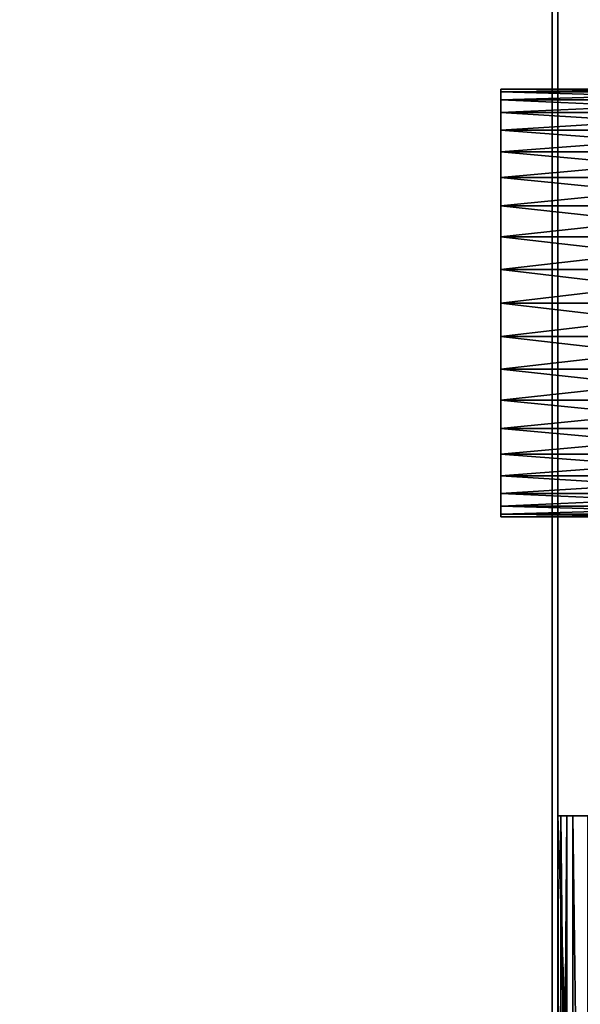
# Model space of a CAD drawing. Extents: x -4.8 to 66.9, y -3 to 25.9.
# Tile 641 of 656: x 64.1 to 65, y 2.1 to 3.8. Entities that reach past the tile are written whole.
import ezdxf

# ---------------------------------------------------------------- set-up
doc = ezdxf.new("R2010")
doc.units = 0

# ---------------------------------------------------------------- blocks, each defined once
blk = doc.blocks.new('Box-847bdddf-7b86-480e-919a-79a9cea8ad1a')
at = {"color": 253, "linetype": 'Continuous', "true_color": 0xa0a0a0, "transparency": 33554687}
mesh = blk.add_polyface(dxfattribs=at)
corners = [(0, 0), (65, 0), (65, 24), (0, 24), (0, 0, 0.01), (65, 0, 0.01), (65, 24, 0.01), (0, 24, 0.01)]
mesh.append_faces([[corners[k] for k in face] for face in [(0, 1, 2, 3), (4, 5, 6, 7), (0, 1, 5, 4), (1, 2, 6, 5), (2, 3, 7, 6), (3, 0, 4, 7)]], dxfattribs={"color": 253})
blk = doc.blocks.new('Box-a53e808f-f6ff-4238-94d1-9f49a96cab19')
at = {"color": 253, "linetype": 'Continuous', "true_color": 0xa0a0a0, "transparency": 33554687}
mesh = blk.add_polyface(dxfattribs=at)
corners = [(0, 0), (65, 0), (65, 24), (0, 24), (0, 0, 0.01), (65, 0, 0.01), (65, 24, 0.01), (0, 24, 0.01)]
mesh.append_faces([[corners[k] for k in face] for face in [(0, 1, 2, 3), (4, 5, 6, 7), (0, 1, 5, 4), (1, 2, 6, 5), (2, 3, 7, 6), (3, 0, 4, 7)]], dxfattribs={"color": 253})
blk = doc.blocks.new('Box-3e69e3c0-61a4-4365-9d5f-1124f6365bcb')
at = {"color": 253, "linetype": 'Continuous', "true_color": 0xa0a0a0, "transparency": 33554687}
mesh = blk.add_polyface(dxfattribs=at)
corners = [(0, 0), (0.01, 0), (0.01, 24), (0, 24), (0, 0, 21), (0.01, 0, 21), (0.01, 24, 21), (0, 24, 21)]
mesh.append_faces([[corners[k] for k in face] for face in [(0, 1, 2, 3), (4, 5, 6, 7), (0, 1, 5, 4), (1, 2, 6, 5), (2, 3, 7, 6), (3, 0, 4, 7)]], dxfattribs={"color": 253})
blk = doc.blocks.new('c0f0d9d8-44dd-4107-991e-d4f2e1951ec2')
at = {"linetype": 'Continuous', "transparency": 33554687}
for name, p in [('Box-847bdddf-7b86-480e-919a-79a9cea8ad1a', (0, 0)), ('Box-a53e808f-f6ff-4238-94d1-9f49a96cab19', (0, 0, 20.99)), ('Box-3e69e3c0-61a4-4365-9d5f-1124f6365bcb', (64.99, 0))]:
    blk.add_blockref(name, p, dxfattribs=at)
blk = doc.blocks.new('6FD_1_1d0d4f9c-77f7-4611-b9b3-89e8d009a6a347f241f6-b6c7-4005-b407-fca25be300aa')
at = {"color": 0, "linetype": 'BYBLOCK', "lineweight": -2, "transparency": 33554687}
mesh = blk.add_polyface(dxfattribs=at)
corners = [(0, -1, -2.7147), (0, 1, -2.7147), (0.0686, 1, -2.7147), (0.0686, -1, -2.7147)]
mesh.append_faces([[corners[k] for k in face] for face in [(3, 0, 2, 3)]], dxfattribs={"vtx1": -1, "color": 0})
mesh.append_faces([[corners[k] for k in face] for face in [(0, 1, 2, 0)]], dxfattribs={"vtx2": -1, "color": 0})
mesh = blk.add_polyface(dxfattribs=at)
corners = [(0, -1, -2.0335), (0, 1, -2.0335), (0, 1, -2.7147), (0, -1, -2.7147)]
mesh.append_faces([[corners[k] for k in face] for face in [(3, 0, 2, 3)]], dxfattribs={"vtx1": -1, "color": 0})
mesh.append_faces([[corners[k] for k in face] for face in [(0, 1, 2, 0)]], dxfattribs={"vtx2": -1, "color": 0})
mesh = blk.add_polyface(dxfattribs=at)
corners = [(0.0053, -1, -1.9913), (0.0053, 1, -1.9913), (0, 1, -2.0335), (0, -1, -2.0335)]
mesh.append_faces([[corners[k] for k in face] for face in [(3, 0, 2, 3)]], dxfattribs={"vtx1": -1, "color": 0})
mesh.append_faces([[corners[k] for k in face] for face in [(0, 1, 2, 0)]], dxfattribs={"vtx2": -1, "color": 0})
mesh = blk.add_polyface(dxfattribs=at)
corners = [(0, -1, -0.4278), (0, 1, -0.4278), (0.0158, 1, -0.4966), (0.0158, -1, -0.4966)]
mesh.append_faces([[corners[k] for k in face] for face in [(3, 0, 2, 3)]], dxfattribs={"vtx1": -1, "color": 0})
mesh.append_faces([[corners[k] for k in face] for face in [(0, 1, 2, 0)]], dxfattribs={"vtx2": -1, "color": 0})
mesh = blk.add_polyface(dxfattribs=at)
corners = [(0, -1), (0, 1), (0, 1, -0.4278), (0, -1, -0.4278)]
mesh.append_faces([[corners[k] for k in face] for face in [(3, 0, 2, 3)]], dxfattribs={"vtx1": -1, "color": 0})
mesh.append_faces([[corners[k] for k in face] for face in [(0, 1, 2, 0)]], dxfattribs={"vtx2": -1, "color": 0})
mesh = blk.add_polyface(dxfattribs=at)
corners = [(0.0686, -1), (0.0686, 1), (0, 1), (0, -1)]
mesh.append_faces([[corners[k] for k in face] for face in [(3, 0, 2, 3)]], dxfattribs={"vtx1": -1, "color": 0})
mesh.append_faces([[corners[k] for k in face] for face in [(0, 1, 2, 0)]], dxfattribs={"vtx2": -1, "color": 0})
mesh = blk.add_polyface(dxfattribs=at)
corners = [(0.0686, 1, -2.0335), (0.0686, 1, -2.7147), (0, 1, -2.7147), (0, 1, -2.0335), (0.0053, 1, -1.9913), (0.0264, 1, -1.9541), (0.0527, 1, -1.9278), (0.0791, 1, -1.9966), (0.0952, 1, -1.986), (1.8, 1, -0.5651), (0.1321, 1, -0.5651), (0.1321, 1, -0.4913), (1.8, 1, -0.4913), (1.8633, 1, -0.5071), (1.8316, 1, -0.5704), (1.911, 1, -0.5546), (1.8527, 1, -0.5915), (1.9321, 1, -0.6179), (1.8633, 1, -0.6232), (1.8369, 1, -0.6762), (1.9215, 1, -0.6867), (1.8791, 1, -0.7342), (0.0633, 1, -0.544), (0.1005, 1, -0.486), (0.0791, 1, -0.4596), (0.0686, 1, -0.4278), (0.0158, 1, -0.4966), (0, 1, -0.4278), (0, 1), (0.0686, 1)]
mesh.append_faces([[corners[k] for k in face] for face in [(0, 2, 3, 0), (0, 3, 4, 0), (0, 4, 5, 0), (0, 5, 6, 0), (6, 7, 0, 6), (6, 8, 7, 6), (9, 11, 12, 9), (12, 14, 9, 12), (13, 16, 14, 13), (15, 18, 16, 15), (17, 19, 18, 17), (19, 17, 20, 19), (19, 20, 21, 19), (21, 6, 19, 21), (10, 23, 11, 10), (22, 24, 23, 22), (22, 25, 24, 22), (25, 22, 26, 25), (25, 26, 27, 25), (27, 29, 25, 27)]], dxfattribs={"vtx0": -1, "vtx2": -1, "color": 0})
mesh.append_faces([[corners[k] for k in face] for face in [(9, 10, 11, 9), (12, 13, 14, 12), (13, 15, 16, 13), (15, 17, 18, 15), (21, 8, 6, 21), (10, 22, 23, 10)]], dxfattribs={"vtx1": -1, "vtx2": -1, "color": 0})
mesh.append_faces([[corners[k] for k in face] for face in [(0, 1, 2, 0), (27, 28, 29, 27)]], dxfattribs={"vtx2": -1, "color": 0})
mesh = blk.add_polyface(dxfattribs=at)
corners = [(0.0264, -1, -1.9541), (0.0264, 1, -1.9541), (0.0053, 1, -1.9913), (0.0053, -1, -1.9913)]
mesh.append_faces([[corners[k] for k in face] for face in [(3, 0, 2, 3)]], dxfattribs={"vtx1": -1, "color": 0})
mesh.append_faces([[corners[k] for k in face] for face in [(0, 1, 2, 0)]], dxfattribs={"vtx2": -1, "color": 0})
mesh = blk.add_polyface(dxfattribs=at)
corners = [(0.0158, -1, -0.4966), (0.0158, 1, -0.4966), (0.0633, 1, -0.544), (0.0633, -1, -0.544)]
mesh.append_faces([[corners[k] for k in face] for face in [(3, 0, 2, 3)]], dxfattribs={"vtx1": -1, "color": 0})
mesh.append_faces([[corners[k] for k in face] for face in [(0, 1, 2, 0)]], dxfattribs={"vtx2": -1, "color": 0})
mesh = blk.add_polyface(dxfattribs=at)
corners = [(0.0527, -1, -1.9278), (0.0527, 1, -1.9278), (0.0264, 1, -1.9541), (0.0264, -1, -1.9541)]
mesh.append_faces([[corners[k] for k in face] for face in [(3, 0, 2, 3)]], dxfattribs={"vtx1": -1, "color": 0})
mesh.append_faces([[corners[k] for k in face] for face in [(0, 1, 2, 0)]], dxfattribs={"vtx2": -1, "color": 0})
blk = doc.blocks.new('1209ef24-14c6-4129-a54e-c43586eb2333')
at = {"color": 251, "transparency": 33554687}
blk.add_blockref('6FD_1_1d0d4f9c-77f7-4611-b9b3-89e8d009a6a347f241f6-b6c7-4005-b407-fca25be300aa', (0, 0), dxfattribs=at)
blk = doc.blocks.new('206_1_61b47e68-d6d9-47db-a695-50770331978568bdda9c-deae-41f6-9c10-d6f922118625')
at = {"color": 0, "linetype": 'BYBLOCK', "lineweight": -2, "transparency": 33554687}
mesh = blk.add_polyface(dxfattribs=at)
corners = [(0.4938, -0.0782), (0.5, 0), (0.5, 0, 1), (0.4938, -0.0782, 1), (0.4755, -0.1545, 1), (0.4755, -0.1545), (0.4455, -0.227), (0.4455, -0.227, 1), (0.4045, -0.2939), (0.4045, -0.2939, 1), (0.3536, -0.3536, 1), (0.3536, -0.3536), (0.2939, -0.4045), (0.2939, -0.4045, 1), (0.227, -0.4455, 1), (0.227, -0.4455), (0.1545, -0.4755), (0.1545, -0.4755, 1), (0.0782, -0.4938), (0.0782, -0.4938, 1), (0, -0.5, 1), (0, -0.5), (-0.0782, -0.4938), (-0.0782, -0.4938, 1), (-0.1545, -0.4755, 1), (-0.1545, -0.4755), (-0.227, -0.4455), (-0.227, -0.4455, 1), (-0.2939, -0.4045), (-0.2939, -0.4045, 1), (-0.3536, -0.3536, 1), (-0.3536, -0.3536), (-0.4045, -0.2939), (-0.4045, -0.2939, 1), (-0.4455, -0.227, 1), (-0.4455, -0.227), (-0.4755, -0.1545), (-0.4755, -0.1545, 1), (-0.4938, -0.0782), (-0.4938, -0.0782, 1), (-0.4938, 0.0782, 1), (-0.4755, 0.1545, 1), (-0.4755, 0.1545), (-0.4938, 0.0782), (-0.5, 0), (-0.5, 0, 1), (-0.4455, 0.227), (-0.4455, 0.227, 1), (-0.4045, 0.2939), (-0.4045, 0.2939, 1), (-0.3536, 0.3536, 1), (-0.3536, 0.3536), (-0.2939, 0.4045), (-0.2939, 0.4045, 1), (-0.227, 0.4455, 1), (-0.227, 0.4455), (-0.1545, 0.4755), (-0.1545, 0.4755, 1), (-0.0782, 0.4938), (-0.0782, 0.4938, 1), (0, 0.5, 1), (0, 0.5), (0.0782, 0.4938), (0.0782, 0.4938, 1), (0.1545, 0.4755, 1), (0.1545, 0.4755), (0.227, 0.4455), (0.227, 0.4455, 1), (0.2939, 0.4045), (0.2939, 0.4045, 1), (0.3536, 0.3536, 1), (0.3536, 0.3536), (0.4045, 0.2939), (0.4045, 0.2939, 1), (0.4455, 0.227, 1), (0.4455, 0.227), (0.4755, 0.1545), (0.4755, 0.1545, 1), (0.4938, 0.0782), (0.4938, 0.0782, 1), (0.5, 0, 1), (0.5, 0)]
mesh.append_faces([[corners[k] for k in face] for face in [(0, 2, 3, 0), (3, 5, 0, 3), (6, 4, 7, 6), (8, 7, 9, 8), (9, 11, 8, 9), (12, 10, 13, 12), (13, 15, 12, 13), (16, 14, 17, 16), (18, 17, 19, 18), (19, 21, 18, 19), (22, 20, 23, 22), (23, 25, 22, 23), (26, 24, 27, 26), (28, 27, 29, 28), (29, 31, 28, 29), (32, 30, 33, 32), (33, 35, 32, 33), (36, 34, 37, 36), (38, 37, 39, 38), (40, 42, 43, 40), (43, 45, 40, 43), (44, 39, 45, 44), (46, 41, 47, 46), (48, 47, 49, 48), (49, 51, 48, 49), (52, 50, 53, 52), (53, 55, 52, 53), (56, 54, 57, 56), (58, 57, 59, 58), (59, 61, 58, 59), (62, 60, 63, 62), (63, 65, 62, 63), (66, 64, 67, 66), (68, 67, 69, 68), (69, 71, 68, 69), (72, 70, 73, 72), (73, 75, 72, 73), (76, 74, 77, 76), (78, 77, 79, 78), (79, 81, 78, 79)]], dxfattribs={"vtx0": -1, "color": 0})
mesh.append_faces([[corners[k] for k in face] for face in [(0, 1, 2, 0), (3, 4, 5, 3), (6, 5, 4, 6), (8, 6, 7, 8), (9, 10, 11, 9), (12, 11, 10, 12), (13, 14, 15, 13), (16, 15, 14, 16), (18, 16, 17, 18), (19, 20, 21, 19), (22, 21, 20, 22), (23, 24, 25, 23), (26, 25, 24, 26), (28, 26, 27, 28), (29, 30, 31, 29), (32, 31, 30, 32), (33, 34, 35, 33), (36, 35, 34, 36), (38, 36, 37, 38), (40, 41, 42, 40), (43, 44, 45, 43), (44, 38, 39, 44), (46, 42, 41, 46), (48, 46, 47, 48), (49, 50, 51, 49), (52, 51, 50, 52), (53, 54, 55, 53), (56, 55, 54, 56), (58, 56, 57, 58), (59, 60, 61, 59), (62, 61, 60, 62), (63, 64, 65, 63), (66, 65, 64, 66), (68, 66, 67, 68), (69, 70, 71, 69), (72, 71, 70, 72), (73, 74, 75, 73), (76, 75, 74, 76), (78, 76, 77, 78), (79, 80, 81, 79)]], dxfattribs={"vtx2": -1, "color": 0})
mesh = blk.add_polyface(dxfattribs=at)
corners = [(0.4938, -0.0782, 1), (0.5, 0, 1), (0.4938, 0.0782, 1), (0.4755, -0.1545, 1), (0.4455, -0.227, 1), (0.4045, -0.2939, 1), (0.3536, -0.3536, 1), (0.2939, -0.4045, 1), (0.227, -0.4455, 1), (0.1545, -0.4755, 1), (0.0782, -0.4938, 1), (0, -0.5, 1), (-0.0782, -0.4938, 1), (-0.1545, -0.4755, 1), (-0.227, -0.4455, 1), (-0.2939, -0.4045, 1), (-0.3536, -0.3536, 1), (-0.4045, -0.2939, 1), (-0.4455, -0.227, 1), (-0.4755, -0.1545, 1), (-0.4938, -0.0782, 1), (-0.5, 0, 1), (-0.4938, 0.0782, 1), (-0.4755, 0.1545, 1), (-0.4455, 0.227, 1), (-0.4045, 0.2939, 1), (-0.3536, 0.3536, 1), (-0.2939, 0.4045, 1), (-0.227, 0.4455, 1), (-0.1545, 0.4755, 1), (-0.0782, 0.4938, 1), (0, 0.5, 1), (0.0782, 0.4938, 1), (0.1545, 0.4755, 1), (0.227, 0.4455, 1), (0.2939, 0.4045, 1), (0.3536, 0.3536, 1), (0.4045, 0.2939, 1), (0.4455, 0.227, 1), (0.4755, 0.1545, 1)]
mesh.append_faces([[corners[k] for k in face] for face in [(39, 38, 2, 39)]], dxfattribs={"vtx1": -1, "color": 0})
mesh.append_faces([[corners[k] for k in face] for face in [(3, 0, 2, 3), (4, 3, 2, 4), (5, 4, 2, 5), (6, 5, 2, 6), (7, 6, 2, 7), (8, 7, 2, 8), (9, 8, 2, 9), (10, 9, 2, 10), (11, 10, 2, 11), (12, 11, 2, 12), (13, 12, 2, 13), (14, 13, 2, 14), (15, 14, 2, 15), (16, 15, 2, 16), (17, 16, 2, 17), (18, 17, 2, 18), (19, 18, 2, 19), (20, 19, 2, 20), (21, 20, 2, 21), (22, 21, 2, 22), (23, 22, 2, 23), (24, 23, 2, 24), (25, 24, 2, 25), (26, 25, 2, 26), (27, 26, 2, 27), (28, 27, 2, 28), (29, 28, 2, 29), (30, 29, 2, 30), (31, 30, 2, 31), (32, 31, 2, 32), (33, 32, 2, 33), (34, 33, 2, 34), (35, 34, 2, 35), (36, 35, 2, 36), (37, 36, 2, 37), (38, 37, 2, 38)]], dxfattribs={"vtx1": -1, "vtx2": -1, "color": 0})
mesh.append_faces([[corners[k] for k in face] for face in [(0, 1, 2, 0)]], dxfattribs={"vtx2": -1, "color": 0})
mesh = blk.add_polyface(dxfattribs=at)
corners = [(0.4938, -0.0782), (0.4755, -0.1545), (0.4455, -0.227), (0.4045, -0.2939), (0.3536, -0.3536), (0.2939, -0.4045), (0.227, -0.4455), (0.1545, -0.4755), (0.0782, -0.4938), (0, -0.5), (-0.0782, -0.4938), (-0.1545, -0.4755), (-0.227, -0.4455), (-0.2939, -0.4045), (-0.3536, -0.3536), (-0.4045, -0.2939), (-0.4455, -0.227), (-0.4755, -0.1545), (-0.4938, -0.0782), (-0.5, 0), (-0.4938, 0.0782), (-0.4755, 0.1545), (-0.4455, 0.227), (-0.4045, 0.2939), (-0.3536, 0.3536), (-0.2939, 0.4045), (-0.227, 0.4455), (-0.1545, 0.4755), (-0.0782, 0.4938), (0, 0.5), (0.0782, 0.4938), (0.1545, 0.4755), (0.227, 0.4455), (0.2939, 0.4045), (0.3536, 0.3536), (0.4045, 0.2939), (0.4455, 0.227), (0.4755, 0.1545), (0.4938, 0.0782), (0.5, 0)]
mesh.append_faces([[corners[k] for k in face] for face in [(0, 38, 39, 0)]], dxfattribs={"vtx0": -1, "color": 0})
mesh.append_faces([[corners[k] for k in face] for face in [(0, 2, 3, 0), (0, 3, 4, 0), (0, 4, 5, 0), (0, 5, 6, 0), (0, 6, 7, 0), (0, 7, 8, 0), (0, 8, 9, 0), (0, 9, 10, 0), (0, 10, 11, 0), (0, 11, 12, 0), (0, 12, 13, 0), (0, 13, 14, 0), (0, 14, 15, 0), (0, 15, 16, 0), (0, 16, 17, 0), (0, 17, 18, 0), (0, 18, 19, 0), (0, 19, 20, 0), (0, 20, 21, 0), (0, 21, 22, 0), (0, 22, 23, 0), (0, 23, 24, 0), (0, 24, 25, 0), (0, 25, 26, 0), (0, 26, 27, 0), (0, 27, 28, 0), (0, 28, 29, 0), (0, 29, 30, 0), (0, 30, 31, 0), (0, 31, 32, 0), (0, 32, 33, 0), (0, 33, 34, 0), (0, 34, 35, 0), (0, 35, 36, 0), (0, 36, 37, 0), (0, 37, 38, 0)]], dxfattribs={"vtx0": -1, "vtx2": -1, "color": 0})
mesh.append_faces([[corners[k] for k in face] for face in [(0, 1, 2, 0)]], dxfattribs={"vtx2": -1, "color": 0})
blk = doc.blocks.new('ea5a4b49-30a9-4dbb-82ac-0ee88c5cd703')
at = {"color": 0, "transparency": 33554687, "extrusion": (1, 0, 0), "rotation": 540}
blk.add_blockref('206_1_61b47e68-d6d9-47db-a695-50770331978568bdda9c-deae-41f6-9c10-d6f922118625', (0, 0), dxfattribs=at)
blk = doc.blocks.new('48610a98-afee-4465-92d9-9723769ff526')
at = {"linetype": 'Continuous', "transparency": 33554687}
for name, p in [('c0f0d9d8-44dd-4107-991e-d4f2e1951ec2', (0, 0)), ('1209ef24-14c6-4129-a54e-c43586eb2333', (65, 1.4, 2.7147))]:
    blk.add_blockref(name, p, dxfattribs=at)
at = {"color": 251, "linetype": 'Continuous', "true_color": 0x5b5b5b, "transparency": 33554687, "xscale": 0.5, "yscale": 0.75, "zscale": 0.75}
blk.add_blockref('ea5a4b49-30a9-4dbb-82ac-0ee88c5cd703', (64.9, 3.3, 1.4), dxfattribs=at)

msp = doc.modelspace()

# ---------------------------------------------------------------- block references
at = {"transparency": 33554687}
msp.add_blockref('48610a98-afee-4465-92d9-9723769ff526', (0, 0), dxfattribs=at)

doc.saveas('drawing.dxf')
